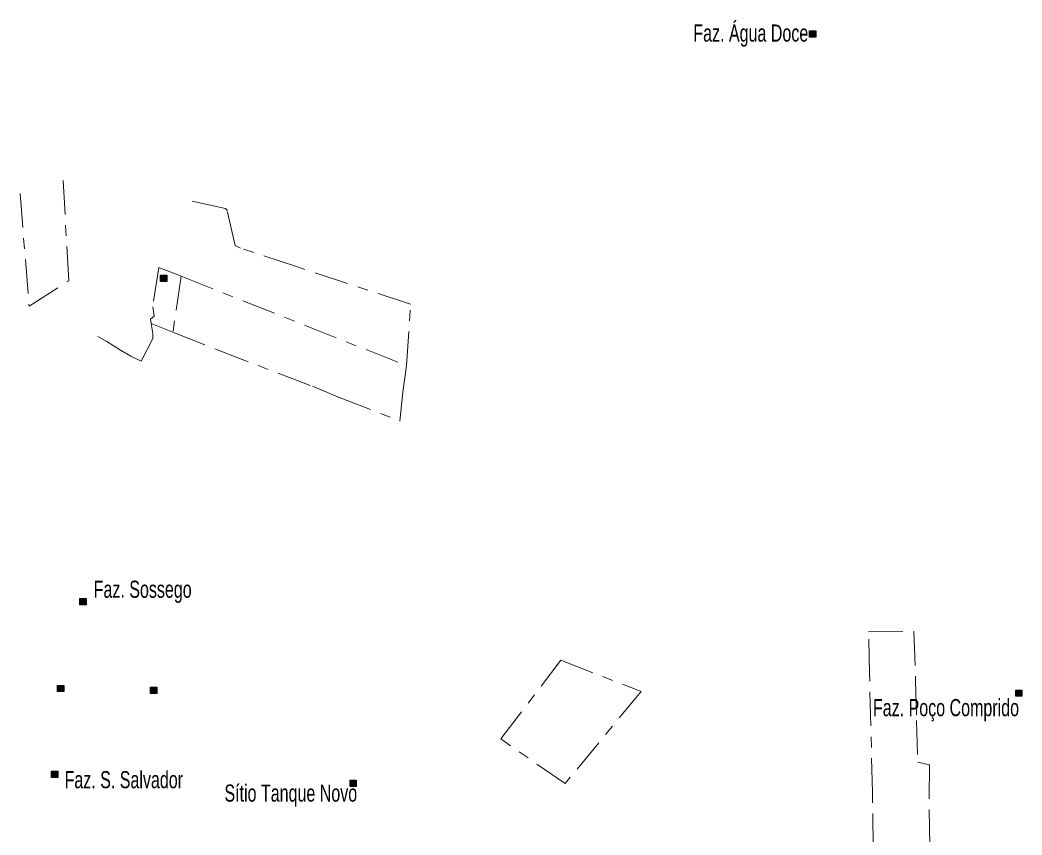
# Model space of a CAD drawing. Extents: x 445.4 to 500, y 8728.7 to 8784.
# Drawn here: x 460.22 to 469.58, y 8772.32 to 8779.93 of the extents above; entities that cross this region are included whole.
import ezdxf
from ezdxf.enums import TextEntityAlignment as Align

# ---------------------------------------------------------------- set-up
doc = ezdxf.new("R2010")
doc.units = 0
doc.header["$LTSCALE"] = 0.064
doc.linetypes.add('DOT_DASHED', pattern=[7.7, 5, -1.2, 0.3, -1.2])
doc.layers.add('2', color=7, linetype='Continuous', lineweight=25)
doc.layers.add('22', color=7, linetype='DOT_DASHED', lineweight=13)
doc.layers.add('61', color=7, linetype='Continuous')

msp = doc.modelspace()

# ---------------------------------------------------------------- hatches: boundary and pattern name
at = {"layer": '2'}
for points in [[(467.5969, 8779.8338), (467.6549, 8779.8338), (467.6549, 8779.7758), (467.5969, 8779.7758)], [(461.5322, 8777.5497), (461.5902, 8777.5497), (461.5902, 8777.4917), (461.5322, 8777.4917)], [(460.7777, 8774.5276), (460.8357, 8774.5276), (460.8357, 8774.4696), (460.7777, 8774.4696)], [(460.5696, 8773.7172), (460.6276, 8773.7172), (460.6276, 8773.6592), (460.5696, 8773.6592)], [(461.4384, 8773.6991), (461.4964, 8773.6991), (461.4964, 8773.6411), (461.4384, 8773.6411)], [(469.5238, 8773.6735), (469.5818, 8773.6735), (469.5818, 8773.6155), (469.5238, 8773.6155)], [(460.5136, 8772.9138), (460.5716, 8772.9138), (460.5716, 8772.8558), (460.5136, 8772.8558)], [(463.3027, 8772.8298), (463.3607, 8772.8298), (463.3607, 8772.7718), (463.3027, 8772.7718)]]:
    msp.add_hatch(color=256, dxfattribs=at).paths.add_polyline_path(points)

# ---------------------------------------------------------------- linework, layer by layer
for points in [[(467.5969, 8779.8338), (467.6549, 8779.8338), (467.6549, 8779.7758), (467.5969, 8779.7758)], [(461.5322, 8777.5497), (461.5902, 8777.5497), (461.5902, 8777.4917), (461.5322, 8777.4917)], [(460.7777, 8774.5276), (460.8357, 8774.5276), (460.8357, 8774.4696), (460.7777, 8774.4696)], [(460.5696, 8773.7172), (460.6276, 8773.7172), (460.6276, 8773.6592), (460.5696, 8773.6592)], [(461.4384, 8773.6991), (461.4964, 8773.6991), (461.4964, 8773.6411), (461.4384, 8773.6411)], [(469.5238, 8773.6735), (469.5818, 8773.6735), (469.5818, 8773.6155), (469.5238, 8773.6155)], [(460.5136, 8772.9138), (460.5716, 8772.9138), (460.5716, 8772.8558), (460.5136, 8772.8558)], [(463.3027, 8772.8298), (463.3607, 8772.8298), (463.3607, 8772.7718), (463.3027, 8772.7718)]]:
    msp.add_lwpolyline(points, close=True, dxfattribs=at)
at = {"layer": '22'}
for p in [(461.7234, 8777.5407), (461.4444, 8777.0981)]:
    msp.add_line(p, (461.6476, 8777.0175), dxfattribs=at)
for points in [[(460.2185, 8778.3153), (460.3035, 8777.2599), (460.6733, 8777.4986), (460.6214, 8778.4363)], [(463.8306, 8776.7048), (463.8685, 8777.2794), (462.8014, 8777.6301), (462.2793, 8777.8025), (462.2275, 8777.8284), (462.1566, 8778.149), (462.1393, 8778.1749), (461.7844, 8778.2529)], [(461.5157, 8777.6231), (461.4582, 8777.2533), (461.4716, 8777.1665), (461.4382, 8777.1398), (461.4444, 8777.0981)], [(461.5157, 8777.6231), (461.7234, 8777.5407), (463.8306, 8776.7048)], [(461.4444, 8777.0981), (461.4582, 8777.0062), (461.4582, 8776.9594), (461.3512, 8776.7456)], [(461.3512, 8776.7456), (461.2526, 8776.7928), (461.1585, 8776.8496), (461.0873, 8776.8928), (461.0288, 8776.9302), (460.9465, 8776.976)], [(461.6476, 8777.0175), (462.053, 8776.8567), (462.9506, 8776.5119), (463.1946, 8776.4116), (463.7688, 8776.1869), (463.7947, 8776.4584), (463.8306, 8776.7048)]]:
    msp.add_lwpolyline(points, dxfattribs=at)
for points in [[(468.1487, 8774.2162), (468.5722, 8774.2217), (468.5871, 8773.7596), (468.5973, 8773.3897), (468.6085, 8773.0006), (468.7171, 8772.9755), (468.7144, 8772.5498), (468.7255, 8772.0581), (468.1905, 8772.2001), (468.1849, 8772.7177), (468.1571, 8773.8284)], [(464.711, 8773.2168), (465.2721, 8773.952), (466.0225, 8773.6594), (465.3114, 8772.7993)]]:
    msp.add_lwpolyline(points, close=True, dxfattribs=at)

# ---------------------------------------------------------------- texts
at = {"layer": '61', "width": 0.7}
for s, p in [('Faz. Água Doce', (466.5107, 8779.7332)), ('Faz. Sossego', (460.9066, 8774.5354)), ('Faz. Poço Comprido', (468.1894, 8773.4292)), ('Sítio Tanque Novo', (462.1286, 8772.6305))]:
    msp.add_text(s, height=0.16, dxfattribs=at).set_placement(p)
msp.add_text('Faz. S. Salvador', height=0.16, dxfattribs=at).set_placement((461.7417, 8772.7559), align=Align.RIGHT)

doc.saveas('drawing.dxf')
